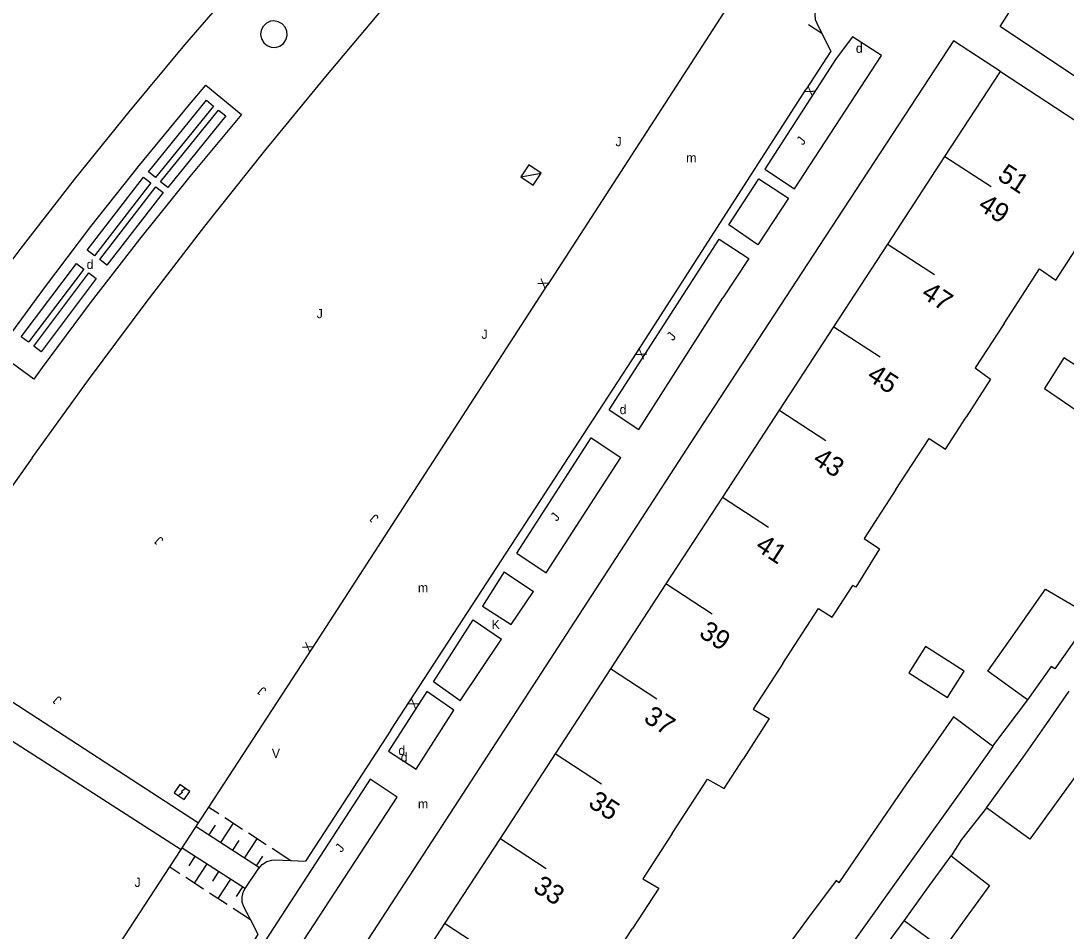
# Model space of a CAD drawing. Extents: x 134999 to 136502, y 457398 to 459002.
# Drawn here: x 135299.1 to 135355.8, y 457894.8 to 457944.2 of the extents above; entities that cross this region are included whole.
import ezdxf

# ---------------------------------------------------------------- set-up
doc = ezdxf.new("R2010")
doc.units = 0
for name, color, linetype in [('RI_DGTB_15', 7, 'Continuous'), ('RI_DGTB_29', 7, 'Continuous'), ('RI_DGTB_3', 7, 'Continuous'), ('RI_DGTB_30', 7, 'Continuous'), ('RI_DGTB_31', 7, 'Continuous'), ('RI_DGTB_32', 7, 'Continuous'), ('RI_DGTB_35', 7, 'Continuous'), ('RI_DGTB_36', 7, 'Continuous'), ('RI_DGTB_4', 7, 'Continuous'), ('RI_DGTB_43', 7, 'Continuous'), ('RI_DGTB_5', 7, 'Continuous'), ('RI_DGTB_53', 7, 'Continuous'), ('RI_DGTB_54', 7, 'Continuous'), ('RI_DGTB_6', 7, 'Continuous')]:
    doc.layers.add(name, color=color, linetype=linetype)

msp = doc.modelspace()

# ---------------------------------------------------------------- linework, layer by layer
at = {"layer": 'RI_DGTB_15'}
for p, q in [((135349.261, 457936.846), (135351.774, 457935.208)), ((135346.18, 457932.069), (135348.693, 457930.431)), ((135343.224, 457927.599), (135345.737, 457925.961)), ((135340.287, 457923.057), (135342.8, 457921.419)), ((135337.172, 457918.352), (135339.685, 457916.714)), ((135334.111, 457913.652), (135336.624, 457912.014)), ((135331.102, 457909.038), (135333.615, 457907.4)), ((135328.093, 457904.424), (135330.606, 457902.786)), ((135325.098, 457899.828), (135327.611, 457898.19)), ((135322.089, 457895.214), (135324.602, 457893.576))]:
    msp.add_line(p, q, dxfattribs=at)
at = {"layer": 'RI_DGTB_29'}
for points in [[(135308.252, 457902.374), (135307.72, 457902.74), (135307.413, 457902.294), (135307.945, 457901.928), (135308.252, 457902.374)], [(135307.998, 457902.503), (135307.799, 457902.357), (135307.866, 457902.311), (135307.667, 457902.165)]]:
    msp.add_lwpolyline(points, dxfattribs=at)
at = {"layer": 'RI_DGTB_3'}
msp.add_lwpolyline([(135360.982, 457938.511), (135360.796, 457938.2), (135352.253, 457943.892), (135356.604, 457950.761)], dxfattribs=at)
at = {"layer": 'RI_DGTB_30'}
for points in [[(135326.897, 457935.285), (135327.335, 457935.943), (135326.663, 457936.39), (135326.225, 457935.732), (135326.897, 457935.285)], [(135326.225, 457935.732), (135327.335, 457935.943)]]:
    msp.add_lwpolyline(points, dxfattribs=at)
at = {"layer": 'RI_DGTB_31'}
for p, q in [((135342.581, 457943.512), (135341.857, 457943.985)), ((135309.289, 457901.52), (135309.83, 457901.167)), ((135310.152, 457900.957), (135311.115, 457900.328)), ((135308.603, 457900.47), (135312.031, 457898.233)), ((135309.306, 457900.011), (135309.649, 457900.537)), ((135309.948, 457899.592), (135310.634, 457900.643)), ((135311.233, 457898.754), (135311.918, 457899.804)), ((135311.437, 457900.119), (135312.4, 457899.49)), ((135307.844, 457899.306), (135311.271, 457897.099)), ((135310.591, 457899.173), (135310.933, 457899.698)), ((135312.721, 457899.28), (135313.738, 457898.618)), ((135308.212, 457898.332), (135308.55, 457898.851)), ((135311.875, 457898.335), (135312.218, 457898.86)), ((135307.169, 457898.272), (135307.71, 457897.919)), ((135308.514, 457897.394), (135309.194, 457898.437)), ((135308.032, 457897.709), (135308.995, 457897.08)), ((135309.5, 457897.497), (135309.84, 457898.02)), ((135309.799, 457896.556), (135310.484, 457897.606)), ((135310.784, 457896.664), (135311.128, 457897.191)), ((135309.317, 457896.871), (135310.28, 457896.242)), ((135310.601, 457896.032), (135311.544, 457895.418))]:
    msp.add_line(p, q, dxfattribs=at)
msp.add_lwpolyline([(135312.64, 457944.18), (135312.412, 457944.074), (135312.241, 457943.907), (135312.133, 457943.693), (135312.102, 457943.456), (135312.15, 457943.222), (135312.272, 457943.016), (135312.455, 457942.862), (135312.678, 457942.776), (135312.917, 457942.768), (135313.146, 457942.839), (135313.338, 457942.981), (135313.474, 457943.178), (135313.537, 457943.408), (135313.522, 457943.647), (135313.429, 457943.867), (135313.269, 457944.045), (135313.06, 457944.161), (135312.824, 457944.201), (135312.64, 457944.18)], dxfattribs=at)
at = {"layer": 'RI_DGTB_32'}
for points in [[(135306.009, 457936.009), (135309.154, 457939.893), (135309.543, 457939.578), (135306.398, 457935.694), (135306.009, 457936.009)], [(135310.203, 457939.043), (135307.058, 457935.159), (135306.669, 457935.474), (135309.814, 457939.358), (135310.203, 457939.043)], [(135302.688, 457931.762), (135305.737, 457935.717), (135306.133, 457935.412), (135303.084, 457931.457), (135302.688, 457931.762)], [(135306.806, 457934.893), (135303.757, 457930.938), (135303.361, 457931.243), (135306.41, 457935.198), (135306.806, 457934.893)], [(135299.099, 457927.055), (135302.097, 457931.029), (135302.496, 457930.728), (135299.498, 457926.754), (135299.099, 457927.055)], [(135303.175, 457930.216), (135300.177, 457926.242), (135299.778, 457926.543), (135302.776, 457930.517), (135303.175, 457930.216)]]:
    msp.add_lwpolyline(points, dxfattribs=at)
at = {"layer": 'RI_DGTB_4'}
for p, q in [((135349.261, 457936.846), (135352.269, 457941.458)), ((135346.157, 457932.084), (135349.261, 457936.846)), ((135343.23, 457927.595), (135346.157, 457932.084)), ((135340.275, 457923.065), (135343.23, 457927.595)), ((135337.193, 457918.338), (135340.275, 457923.065)), ((135334.129, 457913.64), (135337.193, 457918.338)), ((135331.12, 457909.026), (135334.129, 457913.64)), ((135328.114, 457904.411), (135331.12, 457909.026)), ((135325.117, 457899.814), (135328.114, 457904.411)), ((135322.103, 457895.205), (135325.117, 457899.814)), ((135319.097, 457890.589), (135322.103, 457895.205))]:
    msp.add_line(p, q, dxfattribs=at)
msp.add_lwpolyline([(135352.269, 457941.458), (135358.778, 457937.201)], dxfattribs=at)
at = {"layer": 'RI_DGTB_5'}
msp.add_line((135343.283, 457912.049), (135344.264, 457913.555), dxfattribs=at)
for points in [[(135352.474, 457927.777), (135354.401, 457930.737), (135355.278, 457930.121), (135356.548, 457932.087)], [(135352.474, 457927.777), (135350.906, 457925.369), (135351.739, 457924.752), (135350.413, 457922.696)], [(135346.599, 457918.753), (135348.404, 457921.525), (135349.285, 457920.948), (135350.413, 457922.696)], [(135346.599, 457918.753), (135344.87, 457916.098), (135345.708, 457915.535), (135344.416, 457913.452), (135344.264, 457913.555)], [(135340.459, 457909.323), (135342.396, 457912.297), (135343.141, 457911.831), (135343.283, 457912.049)], [(135340.459, 457909.323), (135338.842, 457906.84), (135339.722, 457906.321), (135338.306, 457904.125)], [(135334.447, 457900.091), (135336.364, 457903.035), (135337.271, 457902.521), (135338.306, 457904.125)], [(135334.447, 457900.091), (135332.846, 457897.632), (135333.732, 457897.112), (135332.289, 457894.923)], [(135328.448, 457890.877), (135330.404, 457893.881), (135331.255, 457893.354), (135332.289, 457894.923)]]:
    msp.add_lwpolyline(points, dxfattribs=at)
at = {"layer": 'RI_DGTB_53'}
for p, q in [((135309.133, 457940.716), (135311.053, 457939.117)), ((135331.027, 457923.08), (135337.008, 457932.358)), ((135337.008, 457932.358), (135338.614, 457931.295)), ((135338.614, 457931.295), (135337.207, 457929.164)), ((135314.884, 457910.092), (135327.663, 457929.834)), ((135332.633, 457922.017), (135337.207, 457929.164)), ((135299.778, 457924.749), (135297.787, 457926.209)), ((135331.027, 457923.08), (135332.633, 457922.017)), ((135326.004, 457915.298), (135330.052, 457921.563)), ((135330.052, 457921.563), (135331.658, 457920.5)), ((135327.61, 457914.235), (135331.658, 457920.5)), ((135326.004, 457915.298), (135327.61, 457914.235)), ((135325.316, 457914.287), (135326.922, 457913.224)), ((135325.712, 457911.426), (135326.922, 457913.224)), ((135292.982, 457910.898), (135308.724, 457900.655)), ((135322.929, 457907.291), (135325.179, 457910.634)), ((135291.977, 457909.383), (135307.779, 457899.207)), ((135319.175, 457905.7), (135314.543, 457898.583)), ((135318.05, 457903.034), (135311.871, 457893.533)), ((135311.265, 457897.09), (135312.005, 457898.194))]:
    msp.add_line(p, q, dxfattribs=at)
for points in [[(135299.701, 457920.488), (135302.76, 457924.724), (135305.884, 457928.914), (135309.071, 457933.055), (135312.321, 457937.147), (135315.634, 457941.189), (135319.008, 457945.179), (135322.443, 457949.118), (135325.938, 457953.003), (135329.182, 457956.505)], [(135293.482, 457924.277), (135296.254, 457928.099), (135299.091, 457931.873), (135301.991, 457935.599), (135304.954, 457939.274), (135307.978, 457942.9), (135311.064, 457946.473), (135313.841, 457949.587)], [(135338.32, 457946.298), (135337.459, 457944.973), (135327.663, 457929.834)], [(135342.36, 457945.057), (135342.236, 457944.818), (135342.187, 457944.55), (135342.217, 457944.279), (135342.298, 457944.075)], [(135342.298, 457944.075), (135342.581, 457943.512)], [(135342.581, 457943.512), (135343.064, 457942.552), (135341.715, 457940.495)], [(135339.472, 457936.154), (135341.087, 457935.081), (135345.81, 457942.323), (135344.247, 457943.335), (135343.36, 457942.159), (135339.472, 457936.154)], [(135297.787, 457926.209), (135300.305, 457929.644), (135302.887, 457933.032), (135305.532, 457936.37), (135308.24, 457939.658), (135309.133, 457940.716)], [(135319.175, 457905.7), (135320.176, 457907.243), (135332.551, 457926.219), (135341.715, 457940.495)], [(135311.053, 457939.117), (135308.255, 457935.758), (135305.519, 457932.348), (135302.846, 457928.888), (135300.237, 457925.38), (135299.778, 457924.749)], [(135339.107, 457932.046), (135337.522, 457933.123), (135339.159, 457935.635), (135340.756, 457934.584), (135339.107, 457932.046)], [(135299.701, 457920.488), (135296.509, 457916.011), (135293.383, 457911.488), (135292.982, 457910.898)], [(135325.316, 457914.287), (135324.151, 457912.428)], [(135324.151, 457912.428), (135325.712, 457911.426)], [(135322.929, 457907.291), (135321.484, 457908.314), (135323.637, 457911.677), (135325.179, 457910.634)], [(135309.289, 457901.52), (135314.884, 457910.092)], [(135321.133, 457907.797), (135319.039, 457904.555), (135320.546, 457903.579), (135322.591, 457906.775), (135321.133, 457907.797)], [(135313.331, 457892.583), (135319.521, 457902.064), (135318.05, 457903.034)], [(135308.724, 457900.655), (135309.289, 457901.52)], [(135307.779, 457899.207), (135308.724, 457900.655)], [(135307.169, 457898.272), (135307.779, 457899.207)], [(135312.004, 457898.193), (135312.191, 457898.407), (135312.43, 457898.561), (135312.702, 457898.643), (135312.868, 457898.654)], [(135312.868, 457898.655), (135313.739, 457898.618)], [(135302.557, 457891.207), (135307.169, 457898.272)], [(135313.739, 457898.618), (135314.543, 457898.583)], [(135311.194, 457896.1), (135311.104, 457896.358), (135311.091, 457896.632), (135311.158, 457896.897), (135311.265, 457897.09)], [(135311.544, 457895.418), (135311.195, 457896.101)], [(135291.044, 457863.468), (135291.745, 457863.472), (135295.535, 457869.31), (135307.437, 457887.63), (135311.966, 457894.593), (135311.544, 457895.418)]]:
    msp.add_lwpolyline(points, dxfattribs=at)
at = {"layer": 'RI_DGTB_54'}
for p, q in [((135353.739, 457907.348), (135351.838, 457904.833)), ((135343.062, 457889.927), (135347.041, 457895.352))]:
    msp.add_line(p, q, dxfattribs=at)
for points in [[(135352.269, 457941.458), (135349.721, 457943.116), (135342.096, 457931.491), (135336.126, 457922.35), (135322.387, 457901.187), (135294.106, 457857.745), (135282.083, 457839.389), (135271.452, 457823.013), (135274.006, 457821.437)], [(135351.513, 457901.473), (135350.158, 457899.765), (135349.604, 457898.879)]]:
    msp.add_lwpolyline(points, dxfattribs=at)
at = {"layer": 'RI_DGTB_6'}
msp.add_line((135355.03, 457909.158), (135353.739, 457907.348), dxfattribs=at)
for points in [[(135360.896, 457922.61), (135355.719, 457925.904), (135354.668, 457924.25), (135359.641, 457920.843)], [(135352.855, 457910.686), (135354.726, 457913.349), (135357.081, 457911.97)], [(135357.081, 457911.97), (135357.231, 457911.882), (135355.223, 457909.023), (135355.03, 457909.158)], [(135353.739, 457907.348), (135351.584, 457908.894), (135352.855, 457910.686)], [(135347.298, 457908.801), (135349.394, 457907.462), (135350.307, 457908.89), (135348.212, 457910.23), (135347.298, 457908.801)], [(135354.783, 457906.052), (135356.006, 457907.806)], [(135351.838, 457904.833), (135349.722, 457906.411), (135348.345, 457904.452)], [(135353.523, 457904.244), (135354.783, 457906.052)], [(135348.345, 457904.452), (135347.175, 457902.786), (135345.165, 457899.844)], [(135350.505, 457902.877), (135351.881, 457904.801), (135351.838, 457904.833)], [(135356.893, 457904.527), (135357.168, 457904.327), (135353.862, 457899.77), (135351.513, 457901.473)], [(135351.513, 457901.473), (135353.523, 457904.244)], [(135347.268, 457898.35), (135350.505, 457902.877)], [(135345.165, 457899.844), (135343.502, 457897.411), (135343.349, 457897.529), (135341.857, 457895.521)], [(135348.283, 457897.062), (135349.604, 457898.879)], [(135349.604, 457898.879), (135351.674, 457897.254), (135350.417, 457895.517)], [(135344.06, 457893.863), (135347.268, 457898.35)], [(135347.041, 457895.352), (135348.283, 457897.062)], [(135341.857, 457895.521), (135340.694, 457893.955), (135342.969, 457892.338)], [(135350.417, 457895.517), (135349.16, 457893.78), (135347.041, 457895.352)]]:
    msp.add_lwpolyline(points, dxfattribs=at)

# ---------------------------------------------------------------- texts
at = {"layer": 'RI_DGTB_29'}
for p in [(135344.422, 457942.47), (135302.652, 457930.732), (135331.594, 457922.854), (135319.581, 457904.349), (135319.709, 457903.982)]:
    msp.add_text('d', height=0.5, dxfattribs=at).set_placement(p)
at = {"layer": 'RI_DGTB_30'}
for rotation, p in [(237.304, (135341.85, 457940.705)), (57.0927, (135327.527, 457929.624)), (236.8896, (135332.688, 457926.428)), (57.0927, (135314.748, 457909.882)), (237.0086, (135320.312, 457907.453))]:
    msp.add_text('X', height=0.5, rotation=rotation, dxfattribs=at).set_placement(p)
for s, p in [('K', (135324.646, 457911.181)), ('V', (135312.708, 457904.184))]:
    msp.add_text(s, height=0.5, dxfattribs=at).set_placement(p)
at = {"layer": 'RI_DGTB_31'}
for p in [(135331.369, 457937.401), (135315.142, 457928.065), (135324.095, 457926.942), (135305.253, 457897.181)]:
    msp.add_text('J', height=0.5, dxfattribs=at).set_placement(p)
for rotation, p in [(51.3244, (135341.539, 457937.416)), (51.3244, (135334.488, 457926.802)), (139.5982, (135318.548, 457917.261)), (51.3244, (135328.178, 457916.996)), (139.5982, (135306.863, 457916.046)), (139.5982, (135312.457, 457907.886)), (139.5982, (135301.341, 457907.392)), (51.3244, (135316.484, 457899.019))]:
    msp.add_text('J', height=0.499, rotation=rotation, dxfattribs=at).set_placement(p)
at = {"layer": 'RI_DGTB_35'}
msp.add_text('51', height=1.054, rotation=326.8811, dxfattribs=at).set_placement((135352.049, 457935.629))
at = {"layer": 'RI_DGTB_36'}
for s, p in [('49', (135350.993, 457934.014)), ('47', (135347.914, 457929.235)), ('45', (135344.958, 457924.765)), ('43', (135342.02, 457920.224)), ('41', (135338.904, 457915.52)), ('39', (135335.843, 457910.819)), ('37', (135332.836, 457906.205)), ('35', (135329.824, 457901.592)), ('33', (135326.831, 457896.996))]:
    msp.add_text(s, height=1.054, rotation=326.8907, dxfattribs=at).set_placement(p)
at = {"layer": 'RI_DGTB_43'}
for p in [(135335.208, 457936.524), (135320.642, 457913.18), (135320.642, 457901.442)]:
    msp.add_text('m', height=0.5, dxfattribs=at).set_placement(p)

doc.saveas('drawing.dxf')
